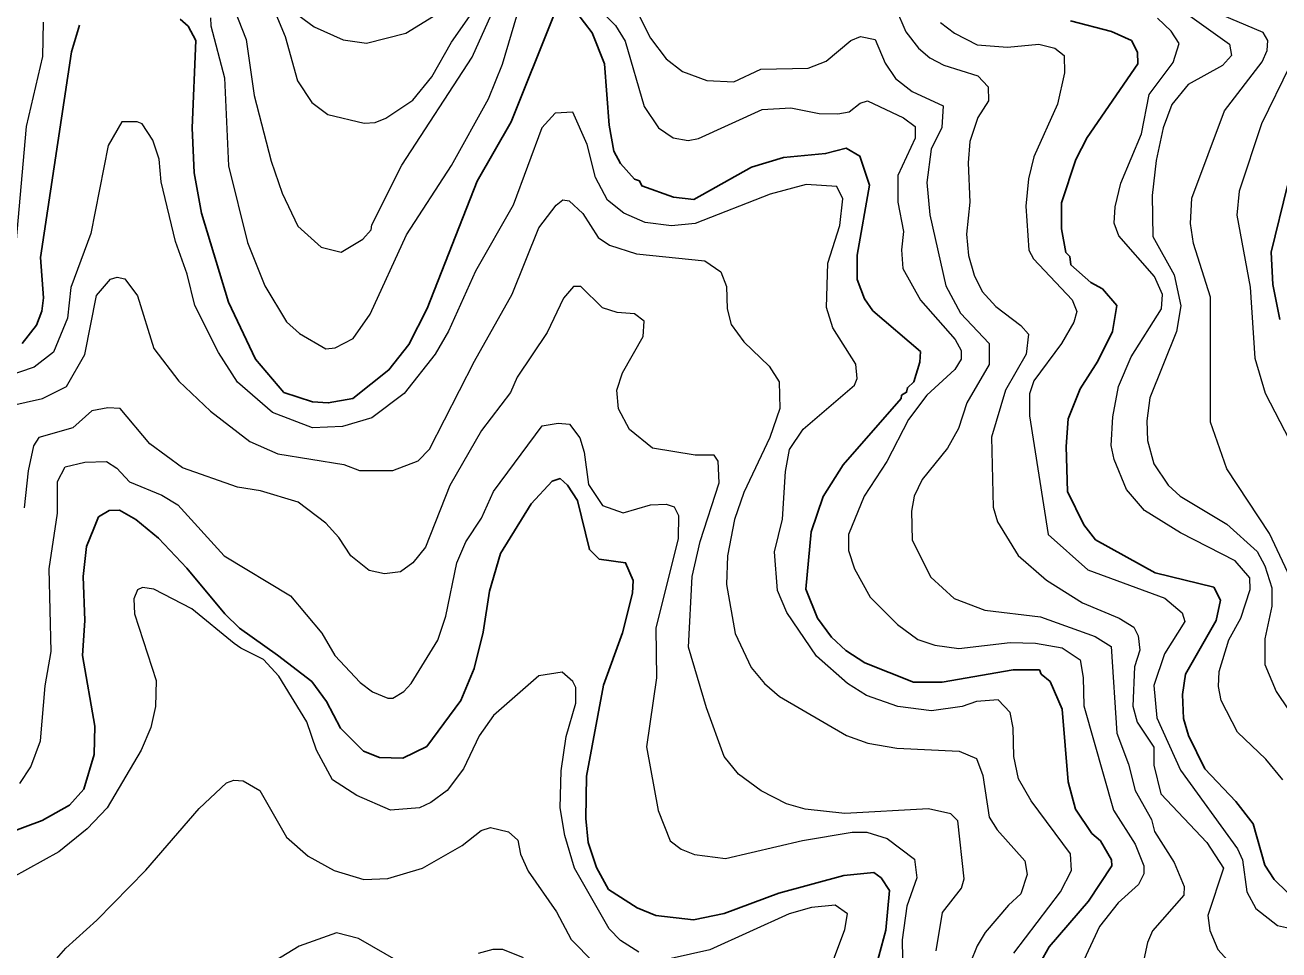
# Model space of a CAD drawing. Extents: x 673.3 to 698.5, y 6984.3 to 7012.3.
# Drawn here: x 680.361 to 681.676, y 6990.189 to 6991.159 of the extents above; entities that cross this region are included whole.
import ezdxf

# ---------------------------------------------------------------- set-up
doc = ezdxf.new("R2010")
doc.units = 0
doc.header["$LTSCALE"] = 0.032
doc.layers.add('1', color=7, linetype='Continuous', lineweight=25)
doc.layers.add('2', color=7, linetype='Continuous', lineweight=13)

msp = doc.modelspace()

# ---------------------------------------------------------------- linework, layer by layer
at = {"layer": '1'}
for points in [[(680.5239, 6991.1647), (680.5322, 6991.1573), (680.5404, 6991.1424), (680.5364, 6991.051), (680.5387, 6991.0037), (680.5464, 6990.9615), (680.5746, 6990.8682), (680.6028, 6990.8083), (680.6328, 6990.7736), (680.6628, 6990.7637), (680.6791, 6990.7625), (680.7048, 6990.7673), (680.7428, 6990.7971), (680.7637, 6990.8237), (680.783, 6990.8614), (680.8351, 6990.995), (680.8709, 6991.057), (680.9153, 6991.168)], [(680.9396, 6991.1713), (680.9559, 6991.1505), (680.9686, 6991.1181), (680.9738, 6991.0536), (680.9786, 6991.0263), (680.9854, 6991.0135), (681.0003, 6990.9972), (681.0053, 6990.9952), (681.0077, 6990.9902), (681.0409, 6990.9783), (681.0624, 6990.9758), (681.1229, 6991.0096), (681.1565, 6991.0199), (681.2005, 6991.0238), (681.2222, 6991.0294), (681.2363, 6991.0212), (681.2464, 6990.9908), (681.2335, 6990.9174), (681.2335, 6990.8919), (681.2414, 6990.8718), (681.2501, 6990.859), (681.2999, 6990.8163), (681.2994, 6990.8053), (681.2929, 6990.7846), (681.2863, 6990.7785), (681.2854, 6990.7738), (681.28, 6990.7705), (681.2796, 6990.7671), (681.2189, 6990.6975), (681.198, 6990.6645), (681.1855, 6990.6275), (681.1799, 6990.5674), (681.1921, 6990.537), (681.2068, 6990.5171), (681.2217, 6990.5031), (681.2415, 6990.49), (681.2927, 6990.47), (681.3227, 6990.47), (681.3972, 6990.4829), (681.4246, 6990.4829), (681.4265, 6990.4783), (681.4358, 6990.4707), (681.4484, 6990.4415), (681.4549, 6990.3653), (681.4626, 6990.3368), (681.4794, 6990.3114), (681.4885, 6990.3036), (681.5003, 6990.2838), (681.5005, 6990.2773), (681.4759, 6990.2405), (681.4349, 6990.1925), (681.4098, 6990.1479)], [(681.5461, 6990.5844), (681.4834, 6990.6192), (681.4711, 6990.6348), (681.4542, 6990.6696), (681.4525, 6990.7168), (681.4549, 6990.7458), (681.4673, 6990.7773), (681.4858, 6990.8062), (681.5013, 6990.8374), (681.5059, 6990.8646), (681.4907, 6990.882), (681.4784, 6990.8888), (681.4576, 6990.9071), (681.4565, 6990.9159), (681.4523, 6990.9203), (681.4476, 6990.945), (681.4476, 6990.9722), (681.4628, 6991.0175), (681.4747, 6991.0408), (681.5279, 6991.1178), (681.5274, 6991.1302), (681.521, 6991.1424), (681.5002, 6991.1517), (681.4572, 6991.1629)], [(680.3584, 6990.8248), (680.3734, 6990.8439), (680.3791, 6990.8586), (680.3808, 6990.8728), (680.3776, 6990.9151), (680.41, 6991.1305), (680.4185, 6991.1586)], [(681.6846, 6990.9904), (681.6676, 6990.9207), (681.6691, 6990.8865), (681.6765, 6990.85)], [(680.3048, 6990.2973), (680.3793, 6990.3249), (680.4081, 6990.341), (680.4229, 6990.3576), (680.4337, 6990.394), (680.4345, 6990.4239), (680.4217, 6990.4979), (680.424, 6990.5346), (680.4224, 6990.5807), (680.4259, 6990.6121), (680.4333, 6990.6308), (680.4383, 6990.6431), (680.4495, 6990.6499), (680.4605, 6990.6501), (680.4776, 6990.6402), (680.5011, 6990.6207), (680.5309, 6990.5895), (680.5708, 6990.5414), (680.5863, 6990.5265), (680.626, 6990.498), (680.6619, 6990.4706), (680.6772, 6990.4497), (680.692, 6990.4217), (680.7161, 6990.3976), (680.733, 6990.3909), (680.7572, 6990.3902), (680.7824, 6990.4026), (680.8181, 6990.4505), (680.832, 6990.4842), (680.8416, 6990.5223), (680.8482, 6990.5653), (680.8598, 6990.6047), (680.8918, 6990.6568), (680.9139, 6990.6807), (680.9223, 6990.6833), (680.93, 6990.6765), (680.9403, 6990.6602), (680.9529, 6990.6088), (680.9633, 6990.5988), (680.9908, 6990.5951), (680.9989, 6990.5764), (680.998, 6990.563), (680.9876, 6990.5216)], [(681.6846, 6990.2494), (681.6708, 6990.2632), (681.6609, 6990.2782), (681.6488, 6990.3215), (681.6306, 6990.3449), (681.5979, 6990.379), (681.5807, 6990.414), (681.5755, 6990.4317), (681.5747, 6990.4569), (681.5777, 6990.4781), (681.6097, 6990.5346), (681.6144, 6990.5558), (681.6074, 6990.5695), (681.5461, 6990.5844)], [(680.9876, 6990.5216), (680.9678, 6990.4669), (680.95, 6990.3712), (680.9493, 6990.3271), (680.9516, 6990.3017), (680.9605, 6990.2757), (680.973, 6990.2526), (681.0029, 6990.2332), (681.0226, 6990.2252), (681.062, 6990.2209), (681.094, 6990.2275), (681.1515, 6990.2489), (681.2197, 6990.2671), (681.251, 6990.2705), (681.2586, 6990.2648), (681.2675, 6990.2517), (681.2635, 6990.2099), (681.249, 6990.1555)]]:
    msp.add_lwpolyline(points, dxfattribs=at)
at = {"layer": '2'}
for points in [[(681.6901, 6990.5737), (681.6658, 6990.6256), (681.6211, 6990.6936), (681.604, 6990.7425), (681.6039, 6990.8734), (681.586, 6990.9295), (681.5828, 6990.9506), (681.5844, 6990.9771), (681.6186, 6991.0686), (681.6581, 6991.1201), (681.6634, 6991.1318), (681.6642, 6991.1423), (681.6591, 6991.1508), (681.6072, 6991.1728), (681.572, 6991.2006), (681.567, 6991.2099), (681.4938, 6991.2585), (681.4667, 6991.2712), (681.4422, 6991.2882)], [(680.5641, 6991.2174), (680.5933, 6991.1435), (680.6014, 6991.0849), (680.6195, 6991.0159), (680.6308, 6990.9823), (680.6473, 6990.9478), (680.6717, 6990.9257), (680.6926, 6990.9204), (680.7153, 6990.9341), (680.7242, 6990.9439), (680.7248, 6990.9493), (680.7563, 6991.0119), (680.83, 6991.125), (680.8503, 6991.1701)], [(680.5558, 6991.166), (680.556, 6991.1578), (680.5704, 6991.1034), (680.5746, 6991.011), (680.5947, 6990.9307), (680.6126, 6990.8851), (680.6355, 6990.8474), (680.6491, 6990.8354), (680.6767, 6990.8194), (680.6863, 6990.8203), (680.7052, 6990.8302), (680.7231, 6990.8557), (680.7612, 6990.9386), (680.8082, 6991.0114), (680.8473, 6991.0814), (680.862, 6991.1175), (680.8834, 6991.1909)], [(681.5481, 6991.193), (681.6238, 6991.1384), (681.6259, 6991.1268), (681.6164, 6991.1162), (681.5806, 6991.0964), (681.5634, 6991.0754), (681.5543, 6991.051), (681.5469, 6991.0165), (681.5429, 6990.98), (681.5436, 6990.9371), (681.5658, 6990.8969), (681.573, 6990.8644), (681.5684, 6990.8373), (681.5402, 6990.7679), (681.5372, 6990.7439), (681.538, 6990.723), (681.5447, 6990.6987), (681.5595, 6990.6765), (681.5723, 6990.6648), (681.6209, 6990.6355), (681.6527, 6990.6068), (681.661, 6990.5917), (681.6682, 6990.5686), (681.6682, 6990.5494), (681.661, 6990.5154), (681.661, 6990.4884), (681.6728, 6990.46), (681.7102, 6990.4045)], [(680.6241, 6991.1699), (680.6341, 6991.1466), (680.6468, 6991.1002), (680.6619, 6991.0774), (680.6788, 6991.0647), (680.7169, 6991.0556), (680.7282, 6991.0563), (680.7394, 6991.061), (680.7678, 6991.0798), (680.7879, 6991.1044), (680.8085, 6991.1405), (680.8323, 6991.1745)], [(680.9565, 6991.1818), (680.9803, 6991.158), (680.9903, 6991.1416), (681.0104, 6991.0733), (681.0254, 6991.051), (681.0407, 6991.0404), (681.0566, 6991.0377), (681.0672, 6991.0397), (681.1341, 6991.0702), (681.164, 6991.0718), (681.1937, 6991.066), (681.2132, 6991.0654), (681.2251, 6991.0678), (681.2367, 6991.0766), (681.2443, 6991.079), (681.2821, 6991.0614), (681.2942, 6991.0521), (681.2943, 6991.0399), (681.2761, 6991.0008), (681.2761, 6990.9729), (681.2821, 6990.9421), (681.2799, 6990.923), (681.2815, 6990.9036), (681.3, 6990.8702), (681.3362, 6990.8289), (681.3425, 6990.8175), (681.3425, 6990.8083), (681.336, 6990.7974), (681.3067, 6990.7705), (681.2873, 6990.7451), (681.2646, 6990.7011), (681.2409, 6990.6649), (681.2246, 6990.6245), (681.2245, 6990.608), (681.2307, 6990.5887), (681.2472, 6990.5589), (681.2757, 6990.5302), (681.2972, 6990.5147), (681.3149, 6990.5086), (681.34, 6990.5051), (681.3941, 6990.5115), (681.4205, 6990.5108), (681.4485, 6990.506), (681.4672, 6990.4933), (681.4704, 6990.4747), (681.4712, 6990.4451), (681.5022, 6990.3357), (681.5248, 6990.3001), (681.5339, 6990.2775), (681.5339, 6990.269), (681.5285, 6990.2579), (681.507, 6990.2387), (681.4877, 6990.2138)], [(681.2739, 6991.1767), (681.2847, 6991.1513), (681.2978, 6991.1345), (681.3097, 6991.1241), (681.3243, 6991.1165), (681.3599, 6991.1055), (681.3709, 6991.094), (681.3711, 6991.079), (681.3602, 6991.0616), (681.3516, 6991.0366), (681.3498, 6991.0142), (681.3516, 6990.9729), (681.3482, 6990.9393), (681.3503, 6990.9171), (681.3561, 6990.8965), (681.3647, 6990.8794), (681.3788, 6990.8636), (681.4053, 6990.8438), (681.4133, 6990.8345), (681.4108, 6990.8138), (681.3892, 6990.776), (681.3744, 6990.7268), (681.376, 6990.6532), (681.3805, 6990.638), (681.4024, 6990.6025), (681.4319, 6990.5768), (681.4699, 6990.5529), (681.5082, 6990.537), (681.5234, 6990.5275), (681.5282, 6990.5185), (681.5299, 6990.5035), (681.5242, 6990.4858), (681.5226, 6990.4446), (681.5272, 6990.428), (681.5444, 6990.4016), (681.5445, 6990.3829), (681.5519, 6990.3529), (681.6, 6990.302), (681.6177, 6990.2748), (681.6011, 6990.2255), (681.6033, 6990.2096), (681.6117, 6990.1896), (681.6253, 6990.1745)], [(680.3499, 6990.906), (680.3628, 6991.0521), (680.3799, 6991.1257), (680.3808, 6991.1617)], [(680.6419, 6991.1731), (680.6643, 6991.1567), (680.6948, 6991.143), (680.7192, 6991.1395), (680.7606, 6991.1502), (680.7941, 6991.1708)], [(681.0033, 6991.1718), (681.0169, 6991.1449), (681.0333, 6991.123), (681.0505, 6991.11)], [(681.3208, 6991.1612), (681.3355, 6991.1499), (681.3592, 6991.1379), (681.391, 6991.1354), (681.424, 6991.1385), (681.4408, 6991.1345), (681.4504, 6991.1268), (681.4509, 6991.1084), (681.4436, 6991.0755), (681.4189, 6991.0206), (681.4131, 6990.9973), (681.4102, 6990.9687), (681.4134, 6990.9225), (681.4185, 6990.9135), (681.4588, 6990.8707), (681.4637, 6990.8582), (681.4607, 6990.8473), (681.4479, 6990.8249), (681.4187, 6990.7858), (681.4143, 6990.7721), (681.4143, 6990.749), (681.4338, 6990.6247), (681.4754, 6990.5877), (681.5562, 6990.5578), (681.5744, 6990.5426), (681.5769, 6990.5336), (681.5556, 6990.4995), (681.5446, 6990.4663), (681.5476, 6990.4324), (681.5724, 6990.3778), (681.6323, 6990.2952), (681.6373, 6990.2835), (681.6421, 6990.25), (681.6514, 6990.2327), (681.6741, 6990.2149), (681.7087, 6990.207)], [(681.6799, 6990.3676), (681.662, 6990.3892), (681.6323, 6990.4173), (681.6151, 6990.4507), (681.6122, 6990.4653), (681.613, 6990.4809), (681.623, 6990.5142), (681.6358, 6990.5371), (681.6454, 6990.567), (681.6453, 6990.5791), (681.6298, 6990.5972), (681.5724, 6990.6263), (681.5347, 6990.6499), (681.5158, 6990.6718), (681.503, 6990.7033), (681.4999, 6990.7178), (681.5014, 6990.748), (681.5074, 6990.7797), (681.5208, 6990.8109), (681.5526, 6990.8612), (681.5535, 6990.8761), (681.5453, 6990.8949), (681.5078, 6990.9377), (681.503, 6990.9509), (681.5039, 6990.9682), (681.5098, 6990.993), (681.5315, 6991.0444), (681.5397, 6991.0858), (681.5649, 6991.1193), (681.5712, 6991.1394), (681.5628, 6991.1521), (681.5483, 6991.1657)], [(681.0505, 6991.11), (681.0759, 6991.1006), (681.1042, 6991.0989), (681.1325, 6991.1125), (681.1821, 6991.1134), (681.201, 6991.1209), (681.227, 6991.1423), (681.237, 6991.1467), (681.2526, 6991.1435), (681.2631, 6991.1185), (681.2736, 6991.1027), (681.2912, 6991.089), (681.3238, 6991.0739), (681.3223, 6991.0513), (681.311, 6991.0285), (681.3067, 6990.9937), (681.3099, 6990.9598), (681.3264, 6990.8851), (681.3419, 6990.8566), (681.3718, 6990.8249), (681.3719, 6990.8028), (681.3484, 6990.7627), (681.3399, 6990.7359), (681.3284, 6990.7152), (681.3017, 6990.6824), (681.2932, 6990.6647), (681.2905, 6990.649), (681.2912, 6990.6186), (681.3109, 6990.5798), (681.3353, 6990.5575), (681.3675, 6990.5452), (681.4256, 6990.5384), (681.4829, 6990.5179), (681.4997, 6990.5073), (681.5056, 6990.4165), (681.5181, 6990.384), (681.5248, 6990.3565), (681.542, 6990.3259), (681.5451, 6990.3135), (681.5658, 6990.2808), (681.5762, 6990.2558), (681.5759, 6990.2466), (681.5433, 6990.2092), (681.538, 6990.1972), (681.5331, 6990.1744)], [(681.6871, 6991.1157), (681.6575, 6991.055), (681.6341, 6990.9844), (681.6317, 6990.9592), (681.6455, 6990.8838), (681.6504, 6990.8093), (681.6612, 6990.7728), (681.6869, 6990.7236)], [(681.2155, 6990.9484), (681.2186, 6990.9766), (681.2123, 6990.9894), (681.1802, 6990.9913), (681.1425, 6990.9815), (681.0638, 6990.9505), (681.039, 6990.948), (681.0113, 6990.9515), (680.9889, 6990.9613), (680.9718, 6990.9749), (680.9593, 6990.9988), (680.9504, 6991.0334), (680.9355, 6991.0673), (680.9169, 6991.0661), (680.9032, 6991.0507), (680.8729, 6990.9698), (680.8334, 6990.9006), (680.8052, 6990.8376), (680.7913, 6990.8135), (680.7589, 6990.7725), (680.7247, 6990.7468), (680.6941, 6990.7379), (680.6628, 6990.7364), (680.6208, 6990.7526), (680.5839, 6990.7844), (680.5642, 6990.8153), (680.5392, 6990.8645), (680.5314, 6990.8976), (680.5192, 6990.9318), (680.5039, 6990.9942), (680.5021, 6991.0181), (680.4954, 6991.0379), (680.4843, 6991.0551), (680.479, 6991.0573), (680.4629, 6991.057), (680.4484, 6991.0325), (680.4305, 6990.9402), (680.4093, 6990.8834), (680.4059, 6990.8514), (680.3911, 6990.8159), (680.3709, 6990.8001), (680.339, 6990.7892)], [(680.3249, 6990.755), (680.3796, 6990.7672), (680.4047, 6990.7798), (680.424, 6990.8132), (680.4363, 6990.8751), (680.4508, 6990.8924), (680.4581, 6990.8943), (680.466, 6990.8926), (680.4793, 6990.8747), (680.4963, 6990.8197), (680.5224, 6990.7852), (680.5556, 6990.7538), (680.5969, 6990.722), (680.6265, 6990.7093), (680.6956, 6990.6981), (680.712, 6990.6916), (680.747, 6990.6916), (680.7736, 6990.7019), (680.7854, 6990.7141), (680.8326, 6990.8062), (680.8718, 6990.8764), (680.9, 6990.9459), (680.918, 6990.9698), (680.9249, 6990.9753), (680.9316, 6990.9743), (680.9459, 6990.9611), (680.9622, 6990.9359), (680.974, 6990.9279), (681.0024, 6990.9187), (681.0738, 6990.9114), (681.0908, 6990.8999), (681.0966, 6990.8845), (681.0973, 6990.8611), (681.1015, 6990.8448), (681.1147, 6990.8267), (681.1415, 6990.8012), (681.1518, 6990.7846), (681.1526, 6990.7566), (681.1421, 6990.7263), (681.1147, 6990.6685), (681.1051, 6990.6403), (681.0978, 6990.6024), (681.0967, 6990.5724), (681.1058, 6990.5208), (681.1223, 6990.4852), (681.1365, 6990.4684), (681.1522, 6990.455), (681.2223, 6990.4139), (681.2446, 6990.4061), (681.2752, 6990.4008), (681.3406, 6990.3976), (681.3587, 6990.3898), (681.3652, 6990.3721), (681.3721, 6990.3285), (681.3802, 6990.3151), (681.4093, 6990.2827), (681.4117, 6990.2683), (681.4053, 6990.2479), (681.3922, 6990.2363), (681.3679, 6990.2075), (681.3595, 6990.1937), (681.3447, 6990.1572)], [(681.3979, 6990.1858), (681.4466, 6990.2503), (681.4581, 6990.2724), (681.4573, 6990.2898), (681.4158, 6990.3454), (681.4028, 6990.3685), (681.3978, 6990.392), (681.3971, 6990.422), (681.3941, 6990.4382), (681.3813, 6990.4512), (681.3586, 6990.4497), (681.3438, 6990.4442), (681.3114, 6990.4399), (681.2763, 6990.4442), (681.2435, 6990.456), (681.2234, 6990.4686), (681.1911, 6990.497), (681.16, 6990.5428), (681.1502, 6990.5659), (681.1471, 6990.6063), (681.1553, 6990.6408), (681.1584, 6990.6907), (681.1627, 6990.7138), (681.1769, 6990.7352), (681.2307, 6990.781), (681.2335, 6990.7883), (681.2323, 6990.803), (681.2079, 6990.8412), (681.2015, 6990.8627), (681.2029, 6990.909), (681.2155, 6990.9484)], [(681.3165, 6990.1884), (681.3231, 6990.2284), (681.3431, 6990.254), (681.3457, 6990.2638), (681.3392, 6990.3247), (681.3318, 6990.332), (681.3083, 6990.3372), (681.2207, 6990.3324), (681.1791, 6990.3366), (681.1596, 6990.3424), (681.1329, 6990.3559), (681.1093, 6990.3735), (681.0943, 6990.392), (681.0755, 6990.4429), (681.0567, 6990.5067), (681.0608, 6990.5806), (681.0689, 6990.6174), (681.0891, 6990.6788), (681.0878, 6990.7015), (681.0838, 6990.7078), (681.0638, 6990.7079), (681.0189, 6990.715), (680.9948, 6990.7348), (680.9833, 6990.7565), (680.9818, 6990.776), (680.9877, 6990.794), (681.0093, 6990.8322), (681.0102, 6990.8484), (681.0002, 6990.856), (680.982, 6990.8574), (680.9668, 6990.8621), (680.944, 6990.8845), (680.9362, 6990.8844), (680.9258, 6990.8723), (680.9087, 6990.8363), (680.8772, 6990.7896), (680.8701, 6990.7736), (680.8399, 6990.7337), (680.8065, 6990.6759), (680.781, 6990.6114), (680.7679, 6990.595), (680.7548, 6990.5855), (680.7381, 6990.5833), (680.7219, 6990.587), (680.7028, 6990.6023), (680.6904, 6990.6215), (680.6768, 6990.6366), (680.6477, 6990.6586), (680.6083, 6990.6703), (680.5841, 6990.6743), (680.5263, 6990.6945), (680.492, 6990.7196), (680.4611, 6990.7566), (680.4481, 6990.7574), (680.4313, 6990.7542), (680.4115, 6990.7366), (680.3759, 6990.7264), (680.3701, 6990.7175), (680.3645, 6990.6913), (680.3603, 6990.6526)], [(680.3559, 6990.3638), (680.3676, 6990.381), (680.3774, 6990.4084), (680.3824, 6990.4662), (680.3889, 6990.5021), (680.3865, 6990.5887), (680.3955, 6990.647), (680.3955, 6990.6801), (680.4036, 6990.6955), (680.4239, 6990.7005), (680.4466, 6990.7013), (680.4577, 6990.6943), (680.471, 6990.68), (680.5049, 6990.6657), (680.5214, 6990.6559), (680.5702, 6990.6023), (680.6396, 6990.5605), (680.6723, 6990.5213), (680.6862, 6990.4977), (680.7126, 6990.4696), (680.7257, 6990.4596), (680.7415, 6990.453), (680.747, 6990.453), (680.7583, 6990.4601), (680.766, 6990.4685), (680.794, 6990.5139), (680.8026, 6990.539), (680.8139, 6990.595), (680.8234, 6990.6169), (680.8399, 6990.6416), (680.8524, 6990.6698), (680.9033, 6990.7384), (680.9201, 6990.7412), (680.9319, 6990.7403), (680.9428, 6990.726), (680.9474, 6990.7109)], [(680.9474, 6990.7109), (680.9519, 6990.6772), (680.9667, 6990.6552), (680.9883, 6990.6475), (681.0168, 6990.6556), (681.0333, 6990.6565), (681.0416, 6990.6535), (681.0462, 6990.6445), (681.0461, 6990.6205), (681.0225, 6990.5265), (681.0234, 6990.4744), (681.0127, 6990.402), (681.025, 6990.3354), (681.0376, 6990.3035), (681.0492, 6990.2947), (681.063, 6990.2891), (681.0956, 6990.2852), (681.1762, 6990.3038), (681.2285, 6990.3128), (681.2438, 6990.3128), (681.265, 6990.306), (681.2935, 6990.2844), (681.296, 6990.2647), (681.2856, 6990.235), (681.2806, 6990.1998), (681.2815, 6990.1595)], [(681.0048, 6990.1869), (680.9855, 6990.1992), (680.9738, 6990.2112), (680.9372, 6990.2748), (680.927, 6990.309), (680.9224, 6990.3383), (680.9233, 6990.3768), (680.9286, 6990.4128), (680.9386, 6990.448), (680.9387, 6990.4642), (680.9354, 6990.4707), (680.9245, 6990.4805), (680.8999, 6990.4766), (680.8523, 6990.435), (680.8375, 6990.4136), (680.821, 6990.379), (680.8037, 6990.3564), (680.7868, 6990.3437), (680.7749, 6990.3382), (680.7446, 6990.3357), (680.7092, 6990.351), (680.6835, 6990.3676), (680.6669, 6990.3987), (680.6569, 6990.4282), (680.6273, 6990.476), (680.6113, 6990.4935), (680.5876, 6990.5054), (680.5807, 6990.5103), (680.5361, 6990.5467), (680.4962, 6990.5675), (680.4844, 6990.5692), (680.4794, 6990.5668), (680.4753, 6990.5572), (680.4762, 6990.5414), (680.4987, 6990.4715), (680.498, 6990.4442), (680.4933, 6990.4225), (680.483, 6990.3986), (680.4474, 6990.3383), (680.4266, 6990.3163), (680.3968, 6990.292), (680.2979, 6990.2376)], [(680.3822, 6990.166), (680.404, 6990.1912), (680.4365, 6990.2204), (680.488, 6990.2727), (680.5438, 6990.3375), (680.5727, 6990.3644), (680.5801, 6990.3673), (680.59, 6990.3666), (680.6073, 6990.3565), (680.6355, 6990.3074), (680.6582, 6990.2875), (680.6854, 6990.2725), (680.7165, 6990.2632), (680.7418, 6990.264), (680.778, 6990.2748), (680.8195, 6990.2988), (680.8396, 6990.3145), (680.8491, 6990.3177), (680.8682, 6990.3131), (680.8779, 6990.3044), (680.8808, 6990.2896), (680.8888, 6990.2717), (680.9186, 6990.2292), (680.9339, 6990.2003), (680.9812, 6990.1521)], [(681.2088, 6990.1787), (681.2205, 6990.2108), (681.2235, 6990.2272), (681.2104, 6990.2362), (681.1856, 6990.2337), (681.1623, 6990.2269), (681.0793, 6990.1893), (681.0386, 6990.1801)], [(680.7667, 6990.1691), (680.7109, 6990.2011), (680.6878, 6990.207), (680.6487, 6990.1931), (680.6234, 6990.1779)], [(681.4877, 6990.2138), (681.4616, 6990.1584)], [(680.8838, 6990.1811), (680.8621, 6990.1898), (680.8517, 6990.1897), (680.8364, 6990.1855)]]:
    msp.add_lwpolyline(points, dxfattribs=at)

doc.saveas('drawing.dxf')
